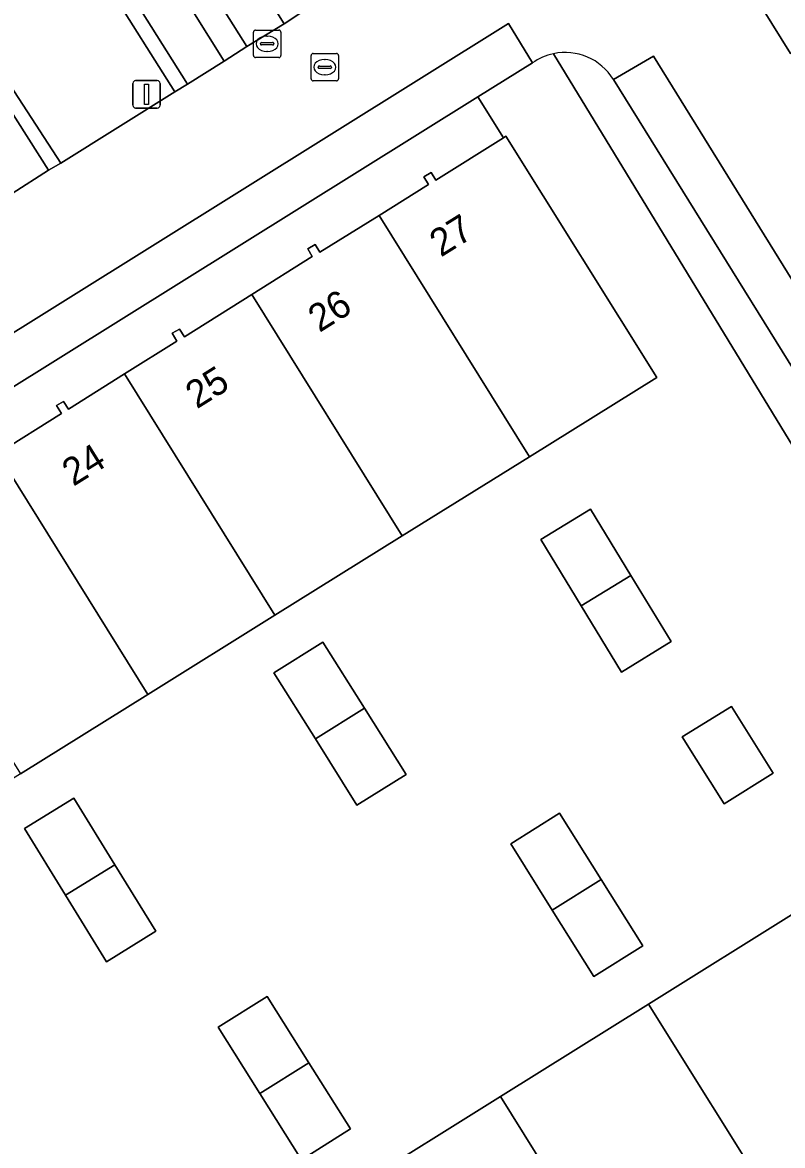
# Model space of a CAD drawing. Extents: x 159279 to 160377, y 384531 to 385888.
# Drawn here: x 159626.04 to 159653.75, y 385523.3 to 385564.25 of the extents above; entities that cross this region are included whole.
import ezdxf

# ---------------------------------------------------------------- set-up
doc = ezdxf.new("R2010")
doc.units = 0
for name, color, linetype in [('IMGEO_Erf', 7, 'Continuous'), ('IMGEO_Groenvoorziening', 7, 'Continuous'), ('IMGEO_Kolk', 7, 'Continuous'), ('IMGEO_Lichtmast', 7, 'Continuous'), ('IMGEO_Pand', 7, 'Continuous'), ('IMGEO_Pand_nummerreeks', 7, 'Continuous'), ('IMGEO_Parkeervlak_open', 7, 'Continuous'), ('IMGEO_Rijbaan_lokaal_open', 7, 'Continuous'), ('IMGEO_Rioolput', 7, 'Continuous'), ('IMGEO_Voetpad_open', 7, 'Continuous')]:
    doc.layers.add(name, color=color, linetype=linetype)

msp = doc.modelspace()

# ---------------------------------------------------------------- linework, layer by layer
at = {"layer": 'IMGEO_Erf'}
for points in [[(159659.669, 385535.201), (159663.349, 385529.312), (159664.265, 385527.829), (159664.167, 385527.768), (159665.009, 385526.444), (159665.555, 385526.785), (159666.971, 385527.671), (159657.415, 385543.424), (159656.339, 385545.156), (159645.39, 385563.109)], [(159644.628, 385562.773), (159642.638, 385561.539), (159643.576, 385560.048), (159643.656, 385560.098), (159649.157, 385551.309), (159644.519, 385548.418), (159639.881, 385545.526), (159635.242, 385542.635), (159630.604, 385539.744), (159625.966, 385536.852), (159621.328, 385533.961), (159616.689, 385531.069), (159612.051, 385528.178), (159610.073, 385531.349), (159607.883, 385529.866), (159607.706, 385529.747), (159620.829, 385508.766)], [(159625.124, 385548.534), (159627.455, 385549.991), (159627.282, 385550.283), (159627.534, 385550.433), (159627.715, 385550.156), (159629.756, 385551.436), (159631.661, 385552.631), (159631.497, 385552.917), (159631.767, 385553.071), (159631.944, 385552.786), (159634.394, 385554.327), (159636.602, 385555.715), (159636.439, 385556.001), (159636.707, 385556.154), (159636.88, 385555.871), (159639.035, 385557.214), (159640.839, 385558.339), (159640.67, 385558.623), (159640.933, 385558.779), (159641.101, 385558.503), (159643.576, 385560.048), (159642.638, 385561.539), (159605.721, 385538.494)], [(159638.055, 385521.714), (159643.458, 385525.085), (159648.862, 385528.457), (159654.265, 385531.829), (159659.669, 385535.201)]]:
    msp.add_lwpolyline(points, dxfattribs=at)
for points in [[(159644.931, 385545.395), (159646.741, 385546.499), (159648.214, 385544.085), (159649.685, 385541.673), (159647.881, 385540.566), (159646.406, 385542.981)], [(159638.232, 385535.71), (159636.719, 385538.125), (159635.205, 385540.54), (159636.992, 385541.66), (159638.506, 385539.245), (159640.02, 385536.831)], [(159651.888, 385539.314), (159653.409, 385536.884), (159651.612, 385535.759), (159650.082, 385538.2)], [(159629.098, 385530.002), (159627.603, 385532.429), (159626.108, 385534.855), (159627.912, 385535.966), (159629.407, 385533.54), (159630.902, 385531.114)], [(159645.353, 385531.884), (159643.838, 385534.298), (159645.62, 385535.416), (159647.135, 385533.002), (159648.65, 385530.588), (159646.868, 385529.47)], [(159634.962, 385528.733), (159636.478, 385526.321), (159637.995, 385523.908), (159636.21, 385522.786), (159634.694, 385525.199), (159633.177, 385527.612)]]:
    msp.add_lwpolyline(points, close=True, dxfattribs=at)
msp.add_arc((159645.823, 385561.096), 2.059, 102.1273, 125.4623, dxfattribs=at)
at = {"layer": 'IMGEO_Groenvoorziening'}
for points in [[(159599.201, 385541.489), (159608.946, 385547.556), (159606.488, 385551.357), (159613.047, 385555.442), (159615.499, 385551.665), (159620.88, 385555.013), (159618.424, 385558.802), (159624.971, 385562.904), (159627.437, 385559.121), (159631.597, 385561.718), (159629.199, 385565.529), (159637.918, 385570.972), (159640.315, 385567.154), (159646.063, 385570.741), (159646.816, 385571.203), (159644.404, 385575.03), (159653.109, 385580.474), (159655.055, 385577.4), (159658.216, 385579.411), (159658.705, 385578.638), (159662.22, 385580.83), (159659.404, 385585.261), (159656.401, 385583.384), (159641.171, 385607.772)], [(159652.674, 385565.318), (159654.032, 385563.112), (159657.875, 385565.476), (159663.287, 385556.745), (159659.447, 385554.394), (159663.922, 385547.144), (159665.696, 385544.298), (159669.531, 385546.678), (159676.297, 385535.746), (159672.464, 385533.372), (159673.504, 385531.721), (159678.199, 385534.669), (159656.261, 385570.047)], [(159645.39, 385563.109), (159656.339, 385545.156), (159657.631, 385545.981), (159647.578, 385562.174)]]:
    msp.add_lwpolyline(points, dxfattribs=at)
msp.add_arc((159645.824, 385561.096), 2.059, 31.5646, 102.1584, dxfattribs=at)
at = {"layer": 'IMGEO_Kolk'}
for p, q in [((159634.533, 385563.972), (159635.385, 385563.972)), ((159634.458, 385563.046), (159634.458, 385563.898)), ((159634.76, 385563.515), (159635.158, 385563.515)), ((159634.946, 385563.752), (159634.971, 385563.752)), ((159635.459, 385563.898), (159635.459, 385563.046)), ((159634.717, 385563.466), (159634.717, 385563.478)), ((159635.155, 385563.429), (159634.757, 385563.429)), ((159634.969, 385563.192), (159634.944, 385563.192)), ((159635.201, 385563.478), (159635.201, 385563.466)), ((159635.385, 385562.972), (159634.533, 385562.972))]:
    msp.add_line(p, q, dxfattribs=at)
for points in [[(159634.533, 385563.972), (159635.385, 385563.972)], [(159634.458, 385563.046), (159634.458, 385563.898)], [(159635.459, 385563.898), (159635.459, 385563.046)], [(159635.385, 385562.972), (159634.533, 385562.972)]]:
    msp.add_lwpolyline(points, dxfattribs=at)
for centre, radius, start, end in [((159634.535, 385563.896), 0.0765, 91.552, 178.448), ((159634.535, 385563.896), 0.0765, 91.552, 178.448), ((159635.383, 385563.896), 0.0765, 1.552, 88.448), ((159635.383, 385563.896), 0.0765, 1.552, 88.448), ((159634.757, 385563.475), 0.0403, 85.8775, 175.7526), ((159635.162, 385563.477), 0.0386, 1.7309, 96.639), ((159634.754, 385563.465), 0.0366, 178.938, 274.7102), ((159635.158, 385563.472), 0.043, 264.8664, 352.4533), ((159634.535, 385563.048), 0.0765, 181.552, 268.448), ((159634.535, 385563.048), 0.0765, 181.552, 268.448), ((159635.383, 385563.048), 0.0765, 271.552, 358.448), ((159635.383, 385563.048), 0.0765, 271.552, 358.448)]:
    msp.add_arc(centre, radius, start, end, dxfattribs=at)
for centre, major_axis, ratio, start_param, end_param in [((159634.945, 385563.472), (-0.387, 0.002), 0.722429, 4.712389, 7.853982), ((159634.97, 385563.472), (-0.39, 0.002), 0.717154, 1.570796, 4.712389)]:
    msp.add_ellipse(centre, major_axis=major_axis, ratio=ratio, start_param=start_param, end_param=end_param, dxfattribs=at)
at = {"layer": 'IMGEO_Lichtmast'}
for p, q in [((159630.063, 385561.228), (159630.063, 385562.028)), ((159630.063, 385562.028), (159630.063, 385561.228)), ((159630.163, 385562.128), (159630.953, 385562.128)), ((159630.953, 385562.128), (159630.163, 385562.128)), ((159631.053, 385562.028), (159631.053, 385561.228)), ((159631.053, 385561.228), (159631.053, 385562.028)), ((159630.953, 385561.128), (159630.163, 385561.128)), ((159630.163, 385561.128), (159630.953, 385561.128))]:
    msp.add_line(p, q, dxfattribs=at)
msp.add_lwpolyline([(159630.483, 385562.003), (159630.633, 385562.003), (159630.633, 385561.253), (159630.483, 385561.253), (159630.483, 385562.003)], dxfattribs=at)
for centre, start, end in [((159630.163, 385562.028), 90, 180), ((159630.163, 385562.028), 90, 180), ((159630.953, 385562.028), 0, 90), ((159630.953, 385562.028), 360, 90), ((159630.163, 385561.228), 180, 270), ((159630.163, 385561.228), 180, 270), ((159630.953, 385561.228), 270, 0), ((159630.953, 385561.228), 270, 0)]:
    msp.add_arc(centre, 0.1, start, end, dxfattribs=at)
at = {"layer": 'IMGEO_Pand'}
for points in [[(159643.576, 385560.048), (159641.101, 385558.503), (159640.933, 385558.779), (159640.67, 385558.623), (159640.839, 385558.339), (159639.035, 385557.214), (159644.519, 385548.418), (159649.157, 385551.309), (159643.656, 385560.098)], [(159639.035, 385557.214), (159636.88, 385555.871), (159636.707, 385556.154), (159636.439, 385556.001), (159636.602, 385555.715), (159634.394, 385554.327), (159639.881, 385545.526), (159644.519, 385548.418)], [(159634.394, 385554.327), (159631.944, 385552.786), (159631.767, 385553.071), (159631.497, 385552.917), (159631.661, 385552.631), (159629.756, 385551.436), (159635.242, 385542.635), (159639.881, 385545.526)], [(159629.756, 385551.436), (159627.715, 385550.156), (159627.534, 385550.433), (159627.282, 385550.283), (159627.455, 385549.991), (159625.124, 385548.534), (159630.604, 385539.744), (159635.242, 385542.635)], [(159625.124, 385548.534), (159622.787, 385547.074), (159622.611, 385547.358), (159622.347, 385547.2), (159622.517, 385546.917), (159620.485, 385545.644), (159625.966, 385536.852), (159630.604, 385539.744)], [(159646.741, 385546.499), (159644.931, 385545.395), (159646.406, 385542.981), (159648.214, 385544.085)], [(159648.214, 385544.085), (159646.406, 385542.981), (159647.881, 385540.566), (159649.685, 385541.673)], [(159635.205, 385540.54), (159636.719, 385538.125), (159638.506, 385539.245), (159636.992, 385541.66)], [(159638.506, 385539.245), (159636.719, 385538.125), (159638.232, 385535.71), (159640.02, 385536.831)], [(159651.888, 385539.314), (159650.082, 385538.2), (159651.612, 385535.759), (159653.409, 385536.884)], [(159626.108, 385534.855), (159627.603, 385532.429), (159629.407, 385533.54), (159627.912, 385535.966)], [(159645.62, 385535.416), (159643.838, 385534.298), (159645.353, 385531.884), (159647.135, 385533.002)], [(159629.407, 385533.54), (159627.603, 385532.429), (159629.098, 385530.002), (159630.902, 385531.114)], [(159647.135, 385533.002), (159645.353, 385531.884), (159646.868, 385529.47), (159648.65, 385530.588)], [(159654.265, 385531.829), (159648.862, 385528.457), (159653.459, 385521.09), (159655.353, 385522.271), (159655.531, 385521.99), (159655.792, 385522.152), (159655.617, 385522.432), (159658.86, 385524.467)], [(159634.962, 385528.733), (159633.177, 385527.612), (159634.694, 385525.199), (159636.478, 385526.321)], [(159648.862, 385528.457), (159643.458, 385525.085), (159648.056, 385517.718), (159651.138, 385519.639), (159651.311, 385519.356), (159651.562, 385519.518), (159651.383, 385519.795), (159653.459, 385521.09)], [(159636.478, 385526.321), (159634.694, 385525.199), (159636.21, 385522.786), (159637.995, 385523.908)], [(159643.458, 385525.085), (159638.055, 385521.714), (159642.65, 385514.349), (159644.669, 385515.615), (159644.846, 385515.333), (159645.105, 385515.491), (159644.934, 385515.773), (159645.93, 385516.394), (159648.056, 385517.718)]]:
    msp.add_lwpolyline(points, close=True, dxfattribs=at)
at = {"layer": 'IMGEO_Parkeervlak_open'}
for points in [[(159634.221, 385563.376), (159635.573, 385564.204), (159633.345, 385567.761), (159631.992, 385566.913)], [(159629.815, 385565.556), (159632.049, 385562), (159633.385, 385562.841), (159631.172, 385566.395)], [(159624.74, 385562.383), (159623.403, 385561.544), (159625.631, 385558.056), (159625.66, 385558.011), (159626.989, 385558.867)]]:
    msp.add_lwpolyline(points, close=True, dxfattribs=at)
at = {"layer": 'IMGEO_Rijbaan_lokaal_open'}
for points in [[(159654.032, 385563.112), (159652.674, 385565.318)], [(159636.373, 385564.724), (159635.573, 385564.204), (159634.221, 385563.376), (159633.385, 385562.841), (159632.049, 385562), (159631.597, 385561.718), (159627.437, 385559.121), (159626.989, 385558.867), (159625.66, 385558.011)], [(159602.495, 385536.443), (159602.979, 385536.751), (159603.534, 385537.104), (159605.721, 385538.494), (159604.81, 385539.894), (159643.761, 385564.21), (159644.628, 385562.773)], [(159647.578, 385562.174), (159649.046, 385563.015), (159659.033, 385546.887)]]:
    msp.add_lwpolyline(points, dxfattribs=at)
for centre, start, end in [((159645.823, 385561.096), 102.1273, 125.4623), ((159645.824, 385561.096), 31.5646, 102.1584)]:
    msp.add_arc(centre, 2.059, start, end, dxfattribs=at)
at = {"layer": 'IMGEO_Rioolput'}
for p, q in [((159636.633, 385563.119), (159637.485, 385563.119)), ((159636.558, 385562.193), (159636.558, 385563.045)), ((159637.046, 385562.899), (159637.071, 385562.899)), ((159637.559, 385563.045), (159637.559, 385562.193)), ((159636.817, 385562.613), (159636.817, 385562.625)), ((159637.255, 385562.576), (159636.857, 385562.576)), ((159636.86, 385562.662), (159637.258, 385562.662)), ((159637.069, 385562.339), (159637.044, 385562.339)), ((159637.301, 385562.625), (159637.301, 385562.613)), ((159637.485, 385562.119), (159636.633, 385562.119))]:
    msp.add_line(p, q, dxfattribs=at)
for points in [[(159636.633, 385563.119), (159637.485, 385563.119)], [(159636.558, 385562.193), (159636.558, 385563.045)], [(159637.559, 385563.045), (159637.559, 385562.193)], [(159637.485, 385562.119), (159636.633, 385562.119)]]:
    msp.add_lwpolyline(points, dxfattribs=at)
for centre, radius, start, end in [((159636.635, 385563.043), 0.0765, 91.552, 178.448), ((159636.635, 385563.043), 0.0765, 91.552, 178.448), ((159637.483, 385563.043), 0.0765, 1.552, 88.448), ((159637.483, 385563.043), 0.0765, 1.552, 88.448), ((159636.857, 385562.622), 0.0403, 85.8775, 175.7526), ((159636.854, 385562.612), 0.0366, 178.938, 274.7102), ((159637.258, 385562.619), 0.043, 264.8664, 352.4533), ((159637.262, 385562.624), 0.0386, 1.7309, 96.639), ((159636.635, 385562.195), 0.0765, 181.552, 268.448), ((159636.635, 385562.195), 0.0765, 181.552, 268.448), ((159637.483, 385562.195), 0.0765, 271.552, 358.448), ((159637.483, 385562.195), 0.0765, 271.552, 358.448)]:
    msp.add_arc(centre, radius, start, end, dxfattribs=at)
for centre, major_axis, ratio, start_param, end_param in [((159637.045, 385562.619), (-0.387, 0.002), 0.722429, 4.712389, 7.853982), ((159637.07, 385562.619), (-0.39, 0.002), 0.717154, 1.570796, 4.712389)]:
    msp.add_ellipse(centre, major_axis=major_axis, ratio=ratio, start_param=start_param, end_param=end_param, dxfattribs=at)
at = {"layer": 'IMGEO_Voetpad_open'}
for points in [[(159635.573, 385564.204), (159636.373, 385564.724), (159634.158, 385568.252), (159635.504, 385569.101), (159637.727, 385565.535), (159638.532, 385566.038), (159636.331, 385569.569), (159637.688, 385570.418), (159639.895, 385566.891), (159640.315, 385567.154), (159637.918, 385570.972), (159629.199, 385565.529), (159631.597, 385561.718), (159632.049, 385562), (159629.815, 385565.556), (159631.172, 385566.395), (159633.385, 385562.841), (159634.221, 385563.376), (159631.992, 385566.913), (159633.345, 385567.761)], [(159642.638, 385561.539), (159644.628, 385562.773), (159643.761, 385564.21), (159604.81, 385539.894), (159605.721, 385538.494)], [(159622.573, 385561.027), (159624.831, 385557.519), (159625.66, 385558.011), (159625.631, 385558.056), (159623.403, 385561.544), (159624.74, 385562.383), (159626.989, 385558.867), (159627.437, 385559.121), (159624.971, 385562.904), (159618.424, 385558.802), (159620.88, 385555.013), (159621.319, 385555.306), (159619.061, 385558.78), (159620.424, 385559.68), (159622.667, 385556.15), (159623.504, 385556.675), (159621.246, 385560.192)], [(159659.033, 385546.887), (159649.046, 385563.015), (159647.578, 385562.174), (159657.631, 385545.981), (159656.339, 385545.156), (159657.415, 385543.424), (159658.68, 385544.253), (159660.88, 385540.691), (159668.389, 385528.558), (159669.834, 385529.432)]]:
    msp.add_lwpolyline(points, close=True, dxfattribs=at)

# ---------------------------------------------------------------- texts
at = {"layer": 'IMGEO_Pand_nummerreeks'}
for s, rotation, p in [('27', 31.9367, (159641.29, 385555.674)), ('26', 32.1601, (159636.863, 385552.926)), ('25', 32.0971, (159632.394, 385550.14)), ('24', 31.9997, (159627.892, 385547.316))]:
    msp.add_text(s, height=1, rotation=rotation, dxfattribs=at).set_placement(p)

doc.saveas('drawing.dxf')
